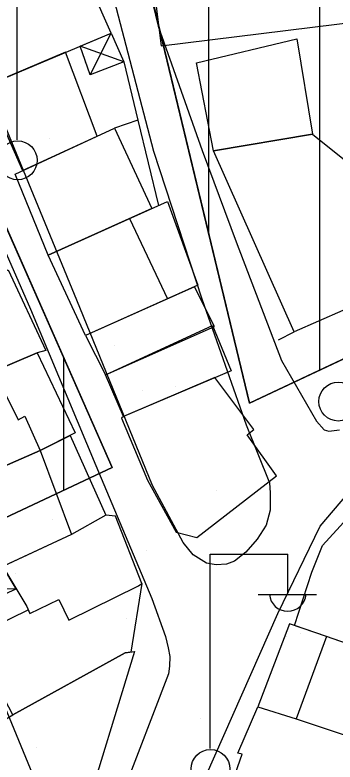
# Model space of a CAD drawing. Extents: x 417997 to 421451, y 4451742 to 4455216.
# Drawn here: x 420584.2 to 420613, y 4452357.1 to 4452424.4 of the extents above; entities that cross this region are included whole.
import ezdxf

# ---------------------------------------------------------------- set-up
doc = ezdxf.new("R2010")
doc.units = 0
for name, color, linetype in [('ADA', 7, 'Continuous'), ('B_Mesken', 7, 'Continuous'), ('B_Sundurma', 7, 'Continuous'), ('B_Teras', 7, 'Continuous'), ('Default', 7, 'Continuous'), ('PL_AYA_PARK_DINLENME', 7, 'Continuous'), ('PL_KON_MEV_350', 7, 'Continuous'), ('PL_KON_MEV_500', 7, 'Continuous'), ('S_Elektrik_Diregi', 7, 'Continuous'), ('Sinir_Duvar_tek_tarafa_ait', 7, 'Continuous'), ('Sinir_Ist_Duvari', 7, 'Continuous'), ('SN_KENTSEL_DONUSUM', 7, 'Continuous'), ('TR_ORTAYOGUNKONUT', 7, 'Continuous'), ('TR_PARKALANI', 7, 'Continuous'), ('TR_YUKSEKYOGUNKONUT', 7, 'Continuous'), ('Yol_Sose', 7, 'Continuous')]:
    doc.layers.add(name, color=color, linetype=linetype)

# ---------------------------------------------------------------- blocks, each defined once
blk = doc.blocks.new('POINT_DISPLAY')
at = {"layer": 'Default'}
blk.add_line((0, 0), (0, 0), dxfattribs=at)

msp = doc.modelspace()

# ---------------------------------------------------------------- linework, layer by layer
at = {"layer": 'ADA'}
for p, q in [((420605.28, 4452389.434), (420584.26, 4452476.747)), ((420605.28, 4452389.434), (420584.26, 4452476.747)), ((420553.655, 4452472.526), (420592.919, 4452383.636)), ((420553.655, 4452472.526), (420592.919, 4452383.636)), ((420632.806, 4452402.345), (420605.28, 4452389.434)), ((420632.806, 4452402.345), (420605.28, 4452389.434)), ((420592.919, 4452383.636), (420569.991, 4452372.883)), ((420592.919, 4452383.636), (420569.991, 4452372.883))]:
    msp.add_line(p, q, dxfattribs=at)
at = {"layer": 'B_Mesken'}
for points in [[(420596.323, 4452429.653), (420597.328, 4452421.572), (420619.956, 4452424.379), (420618.725, 4452431.601), (420618.068, 4452432.109)], [(420578.227, 4452425.248), (420581.471, 4452417.953), (420592.838, 4452422.729), (420589.418, 4452430.456)], [(420600.518, 4452420.037), (420609.552, 4452422.202), (420610.951, 4452413.621), (420602.035, 4452412.136)], [(420591.566, 4452413.448), (420588.729, 4452421.002), (420581.471, 4452417.953), (420584.836, 4452410.35)], [(420584.18, 4452410.048), (420593.122, 4452414.165), (420596.506, 4452406.954), (420587.161, 4452402.756)], [(420622.46, 4452401.593), (420609.308, 4452395.839), (420602.035, 4452412.136), (420610.951, 4452413.621), (420613.856, 4452411.331), (420615.647, 4452409.439)], [(420587.161, 4452402.756), (420597.907, 4452407.583), (420600.631, 4452400.035), (420590.515, 4452395.531)], [(420569.146, 4452395.082), (420583.543, 4452401.416), (420586.959, 4452394.158), (420586.163, 4452393.958), (420582.272, 4452392.304), (420576.21, 4452389.646), (420574.961, 4452393.21), (420570.797, 4452391.451)], [(420590.515, 4452395.531), (420592.33, 4452391.99), (420602.131, 4452396.332), (420600.326, 4452399.899)], [(420601.969, 4452396.403), (420603.649, 4452392.347), (420593.934, 4452388.232), (420592.33, 4452391.99)], [(420586.163, 4452393.958), (420589.581, 4452386.757), (420586.424, 4452385.171), (420577.368, 4452381.203), (420576.299, 4452383.933), (420574.537, 4452383.118), (420572.375, 4452387.965), (420582.272, 4452392.304)], [(420593.934, 4452388.232), (420593.753, 4452388.066), (420596.109, 4452382.498), (420598.672, 4452377.81), (420600.546, 4452377.332), (420607.728, 4452382.876), (420605.07, 4452386.584), (420605.667, 4452387.062), (420602.18, 4452391.725)], [(420592.354, 4452379.35), (420589.255, 4452377.614), (420580.144, 4452373.376), (420578.782, 4452377.193), (420577.326, 4452376.497), (420575.568, 4452380.079), (420577.368, 4452381.203), (420586.424, 4452385.171), (420589.135, 4452386.533)], [(420609.346, 4452369.42), (420610.9, 4452374.216), (420611.85, 4452376.606), (420615.668, 4452380.775), (420625.299, 4452369.45), (420623.361, 4452367.817), (420621.336, 4452365.244), (420612.23, 4452368.444)], [(420593.222, 4452379.257), (420592.354, 4452379.35), (420589.255, 4452377.614), (420583.072, 4452374.738), (420585.236, 4452371.118), (420585.503, 4452370.509), (420588.102, 4452371.758), (420589.017, 4452369.908), (420595.301, 4452373.002), (420595.598, 4452373.203)], [(420595.598, 4452373.203), (420594.586, 4452367.021), (420594.084, 4452366.95), (420583.978, 4452361.377), (420580.299, 4452368.357), (420580.613, 4452368.533), (420585.366, 4452370.822), (420585.503, 4452370.509), (420588.102, 4452371.758), (420589.017, 4452369.908), (420595.301, 4452373.002)], [(420608.883, 4452369.577), (420606.03, 4452362.113), (420609.485, 4452361.024), (420615.708, 4452358.953), (420618.373, 4452358.066), (420619.198, 4452360.549), (420620.183, 4452360.146), (420621.757, 4452365.096), (420612.23, 4452368.444)], [(420580.831, 4452359.532), (420583.978, 4452361.377), (420594.084, 4452366.95), (420594.939, 4452367.071), (420590.17, 4452351.488), (420583.499, 4452353.499)], [(420603.399, 4452354.334), (420604.639, 4452357.848), (420604.237, 4452357.921), (420606.03, 4452362.113), (420609.485, 4452361.024), (420618.373, 4452358.066), (420619.276, 4452357.836), (420618.385, 4452354.739), (420617.652, 4452352.684), (420616.718, 4452349.868), (420616.025, 4452350.045), (420610.96, 4452351.835)]]:
    msp.add_lwpolyline(points, close=True, dxfattribs=at)
at = {"layer": 'B_Sundurma'}
for p, q in [((420590.95, 4452418.979), (420592.838, 4452422.729)), ((420593.962, 4452420.141), (420590.045, 4452421.555)), ((420584.276, 4452372.724), (420578.696, 4452372.583))]:
    msp.add_line(p, q, dxfattribs=at)
for points in [[(420593.962, 4452420.141), (420590.95, 4452418.979), (420590.045, 4452421.555), (420592.838, 4452422.729)], [(420579.624, 4452370.621), (420584.276, 4452372.724), (420583.072, 4452374.738), (420580.144, 4452373.376), (420578.696, 4452372.583)]]:
    msp.add_lwpolyline(points, close=True, dxfattribs=at)
at = {"layer": 'B_Teras'}
for points in [[(420594.487, 4452406.047), (420597.904, 4452398.821), (420590.515, 4452395.531), (420587.161, 4452402.756)], [(420582.272, 4452392.304), (420584.451, 4452387.917), (420585.041, 4452388.259), (420586.424, 4452385.171), (420577.368, 4452381.203), (420576.299, 4452383.933), (420574.537, 4452383.118), (420572.375, 4452387.965)], [(420589.255, 4452377.614), (420580.144, 4452373.376), (420578.782, 4452377.193), (420577.326, 4452376.497), (420575.568, 4452380.079), (420577.368, 4452381.203), (420586.424, 4452385.171)], [(420612.23, 4452368.444), (420609.485, 4452361.024), (420618.373, 4452358.066), (420619.198, 4452360.549), (420620.183, 4452360.146), (420621.757, 4452365.096)]]:
    msp.add_lwpolyline(points, close=True, dxfattribs=at)
at = {"layer": 'PL_AYA_PARK_DINLENME'}
msp.add_lwpolyline([(420630.071, 4452312.896), (420625.259, 4452313.49), (420620.513, 4452314.478), (420615.864, 4452315.854), (420611.345, 4452317.609), (420606.986, 4452319.731), (420602.816, 4452322.204), (420598.865, 4452325.014), (420595.159, 4452328.139), (420591.723, 4452331.56), (420588.581, 4452335.252), (420585.754, 4452339.191), (420583.262, 4452343.349), (420581.121, 4452347.699), (420569.991, 4452372.883), (420592.919, 4452383.636), (420553.655, 4452472.526), (420584.26, 4452476.747), (420605.28, 4452389.434), (420632.806, 4452402.345), (420639.961, 4452312.089)], close=True, dxfattribs=at)
msp.add_lwpolyline([(420630.071, 4452312.896), (420625.259, 4452313.49), (420620.513, 4452314.478), (420615.864, 4452315.854), (420611.345, 4452317.609), (420606.986, 4452319.731), (420602.816, 4452322.204), (420598.865, 4452325.014), (420595.159, 4452328.139), (420591.723, 4452331.56), (420588.581, 4452335.252), (420585.754, 4452339.191), (420583.262, 4452343.349), (420581.121, 4452347.699), (420569.991, 4452372.883), (420592.919, 4452383.636), (420553.655, 4452472.526), (420584.26, 4452476.747), (420605.28, 4452389.434), (420632.806, 4452402.345), (420639.961, 4452312.089)], close=True, dxfattribs=at)
at = {"layer": 'PL_KON_MEV_350'}
msp.add_lwpolyline([(420620.965, 4452552.314), (420646.449, 4452424.688), (420632.806, 4452402.345), (420605.28, 4452389.434), (420584.26, 4452476.747), (420585.881, 4452501.962), (420608.993, 4452505.094)], dxfattribs=at)
at = {"layer": 'PL_KON_MEV_500'}
msp.add_lwpolyline([(420569.991, 4452372.883), (420498.572, 4452534.494), (420499.755, 4452552.166), (420511.624, 4452571.533), (420553.655, 4452472.526), (420592.919, 4452383.636)], close=True, dxfattribs=at)
at = {"layer": 'S_Elektrik_Diregi'}
for p, q in [((420584.373, 4452413.115), (420584.372, 4452430.615)), ((420601.736, 4452358.347), (420601.736, 4452375.847)), ((420601.736, 4452375.847), (420608.736, 4452375.847)), ((420608.736, 4452372.347), (420608.736, 4452375.847)), ((420606.076, 4452372.207), (420611.326, 4452372.207))]:
    msp.add_line(p, q, dxfattribs=at)
for centre in [(420584.408, 4452411.279), (420613.285, 4452389.573), (420601.772, 4452356.512)]:
    msp.add_circle(centre, 1.75, dxfattribs=at)
msp.add_arc((420608.737, 4452372.36), 1.658, 184.83843, 355.14641, dxfattribs=at)
at = {"layer": 'Sinir_Duvar_tek_tarafa_ait'}
for points in [[(420593.962, 4452420.141), (420595.238, 4452414.894), (420593.122, 4452414.165)], [(420595.238, 4452414.894), (420597.099, 4452407.22)]]:
    msp.add_lwpolyline(points, dxfattribs=at)
at = {"layer": 'Sinir_Ist_Duvari'}
msp.add_lwpolyline([(420607.892, 4452395.13), (420609.308, 4452395.839)], dxfattribs=at)
at = {"layer": 'SN_KENTSEL_DONUSUM'}
msp.add_line((420506.696, 4452545.795), (420589.681, 4452346.631), dxfattribs=at)
msp.add_line((420506.696, 4452545.795), (420589.681, 4452346.631), dxfattribs=at)
at = {"layer": 'TR_ORTAYOGUNKONUT'}
for p, q in [((420611.624, 4452392.41), (420611.624, 4452600.5)), ((420611.624, 4452392.41), (420611.624, 4452600.5)), ((420601.624, 4452404.621), (420601.624, 4452514.911)), ((420601.624, 4452404.621), (420601.624, 4452514.911))]:
    msp.add_line(p, q, dxfattribs=at)
at = {"layer": 'TR_YUKSEKYOGUNKONUT'}
msp.add_line((420588.572, 4452381.597), (420588.572, 4452393.478), dxfattribs=at)
msp.add_line((420588.572, 4452381.597), (420588.572, 4452393.478), dxfattribs=at)
at = {"layer": 'Yol_Sose'}
for points in [[(420579.651, 4452512.032), (420580.895, 4452498.785), (420582.315, 4452485.1), (420583.358, 4452474.129), (420584.692, 4452464.656), (420586.73, 4452452.561), (420589, 4452441.163), (420592.926, 4452426.373), (420596.639, 4452412.113), (420600.982, 4452398.817), (420604.99, 4452387.482), (420607.084, 4452382.251), (420607.148, 4452381.348), (420607.149, 4452379.811), (420606.794, 4452378.449), (420605.982, 4452377.197), (420604.946, 4452376.008), (420603.943, 4452375.22), (420603.228, 4452374.951), (420602.299, 4452374.887), (420601.416, 4452375.023), (420600.213, 4452375.775), (420599.318, 4452376.897), (420596.561, 4452382.005)], [(420596.561, 4452382.005), (420589.744, 4452398.698), (420582.741, 4452415.613), (420577.19, 4452428), (420570.24, 4452443.578), (420562.721, 4452459.634), (420557.058, 4452472.071), (420553.074, 4452480.956)], [(420625.681, 4452475.347), (420609.912, 4452473.216), (420595.047, 4452471.073), (420589.302, 4452470.179), (420588.472, 4452469.922), (420587.728, 4452469.301), (420587.41, 4452468.628), (420587.348, 4452467.747), (420589.687, 4452456.808), (420592.318, 4452444.747), (420594.261, 4452434.858), (420597.076, 4452423.35), (420601.04, 4452412.166), (420604.097, 4452403.952), (420608.169, 4452393.274), (420611.33, 4452387.795), (420612.001, 4452387.022), (420612.44, 4452386.911), (420613.404, 4452387.028)], [(420573.144, 4452426.13), (420578.313, 4452414.361), (420585.57, 4452397.896), (420591.458, 4452383.815), (420596.505, 4452371.848), (420597.735, 4452368.432), (420597.972, 4452367.399), (420598.114, 4452366.62), (420598.096, 4452365.76), (420597.989, 4452365.077), (420593.814, 4452354.226)], [(420594.715, 4452341.222), (420600.557, 4452354.044), (420607.842, 4452370.49), (420611.661, 4452378.359), (420616.451, 4452384.011), (420626.359, 4452391.85), (420630.654, 4452394.639), (420631.892, 4452395.122), (420632.762, 4452395.17), (420633.278, 4452395.084), (420634.088, 4452394.699), (420634.738, 4452393.859), (420634.877, 4452393.33), (420635.366, 4452387.29), (420636.324, 4452372.37), (420637.237, 4452358.037), (420637.995, 4452341.14)]]:
    msp.add_lwpolyline(points, dxfattribs=at)

# ---------------------------------------------------------------- block references
at = {"layer": 'TR_PARKALANI', "xscale": 0.1, "yscale": 0.10000000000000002}
for p in [(420590.454, 4452420.121), (420590.454, 4452420.121), (420587.319, 4452413.269), (420587.319, 4452413.269), (420597.115, 4452411.141), (420597.115, 4452411.141), (420589.003, 4452399.556), (420589.003, 4452399.556), (420593.132, 4452394.638), (420593.132, 4452394.638), (420598.618, 4452390.968), (420598.618, 4452390.968), (420595.664, 4452390.576), (420595.664, 4452390.576), (420602.324, 4452381.597), (420602.324, 4452381.597), (420587.552, 4452378.992), (420587.552, 4452378.992), (420596.013, 4452376.196), (420596.013, 4452376.196), (420584.239, 4452374.122), (420584.239, 4452374.122), (420608.985, 4452372.617), (420608.985, 4452372.617), (420594.213, 4452370.012), (420594.213, 4452370.012), (420609.917, 4452368.667), (420609.917, 4452368.667), (420608.585, 4452368.442), (420608.585, 4452368.442), (420600.873, 4452361.032), (420600.873, 4452361.032), (420586.101, 4452358.427), (420586.101, 4452358.427)]:
    msp.add_blockref('POINT_DISPLAY', p, dxfattribs=at)

doc.saveas('drawing.dxf')
